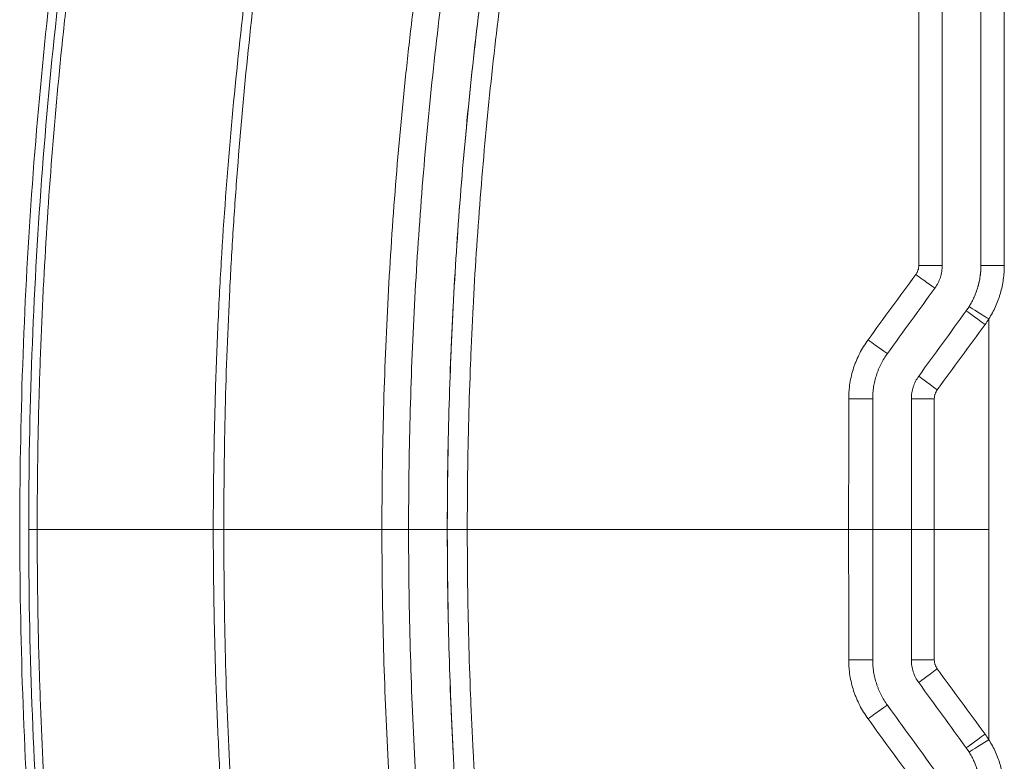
# Model space of a CAD drawing. Header units: millimetres. Extents: x 0 to 594, y 0 to 420.
# Tile 604 of 915: x 233.15 to 239.52, y 309.11 to 313.91. Entities that reach past the tile are written whole.
import ezdxf

# ---------------------------------------------------------------- set-up
doc = ezdxf.new("R2010")
doc.units = ezdxf.units.MM
doc.layers.add('1', color=7, linetype='Continuous', true_color=0xffffff)

msp = doc.modelspace()

# ---------------------------------------------------------------- linework, layer by layer
at = {"layer": '1', "color": 155, "linetype": 'Continuous', "lineweight": 13}
for p, q in [((239.3679, 312.3211), (239.3679, 314.0062)), ((239.5193, 314.0062), (239.5193, 312.3211)), ((239.3679, 312.3211), (239.3679, 312.3211)), ((239.3679, 312.3211), (239.5193, 312.3211)), ((239.2725, 312.0273), (239.2725, 312.0273)), ((238.9657, 311.605), (238.9657, 311.605)), ((238.9179, 311.4581), (238.9179, 311.4581)), ((238.9179, 309.7705), (238.9179, 309.7705)), ((238.9657, 309.6236), (238.9657, 309.6236)), ((239.2725, 309.2014), (239.2725, 309.2014))]:
    msp.add_line(p, q, dxfattribs=at)
for centre, major_axis, ratio, start_param, end_param in [((238.9679, 312.3211), (0.15, 0), 0.000318, 4.698721, 6.274252), ((238.9488, 312.2624), (0.1214, -0.0882), 0.008879, 4.700765, 6.273745), ((239.4179, 311.9747), (-0.1269, 0.0799), 0.004248, 4.705644, 6.276441), ((239.3938, 311.9391), (-0.1214, 0.0882), 0.003939, 4.706965, 6.276737), ((238.6421, 311.8402), (0.1213, -0.0882), 0.017869, 4.689417, 6.262272), ((239.087, 311.5169), (-0.1213, 0.0882), 0.005574, 0.006449, 1.563573), ((238.5179, 311.4581), (0.15, 0), 0.00139, 4.677067, 6.251157), ((239.0679, 311.4581), (-0.15, 0), 0.000298, 0.007971, 1.560659), ((238.5179, 309.7705), (-0.15, 0), 0.00139, 3.17362, 4.747711), ((239.0679, 309.7705), (0.15, 0), 0.000298, 1.580933, 3.133622), ((239.087, 309.7118), (0.1213, 0.0882), 0.005574, 1.57802, 3.135144), ((238.6421, 309.3885), (-0.1213, -0.0882), 0.017869, 3.162506, 4.735361), ((239.3938, 309.2895), (0.1214, 0.0882), 0.003939, 3.148041, 4.717813), ((239.4179, 309.2539), (-0.1269, -0.0799), 0.004248, 0.006745, 1.577541)]:
    msp.add_ellipse(centre, major_axis=major_axis, ratio=ratio, start_param=start_param, end_param=end_param, dxfattribs=at)
at = {"layer": '1', "color": 155, "linetype": 'Continuous', "lineweight": 18}
for points, knots in [([(233.8304, 317.0228), (233.6841, 316.3475), (233.4299, 314.9415), (233.2009, 312.7854), (233.1496, 311.312), (233.1504, 310.5752)], [0, 0, 0, 0, 0.318604, 0.660316, 1, 1, 1, 1]), ([(236.2686, 316.3661), (236.2184, 316.1291), (236.1242, 315.6544), (236.0427, 315.1784), (235.9674, 314.7017), (235.8984, 314.2244), (235.8419, 313.7457), (235.7916, 313.2664), (235.7696, 313.0264), (235.7319, 312.5458), (235.7161, 312.3051), (235.6909, 311.8232), (235.6814, 311.5819), (235.6687, 311.0986), (235.6655, 310.8566), (235.6655, 310.6143)], [0, 0, 0, 0, 0.125, 0.25, 0.25, 0.375, 0.5, 0.5, 0.625, 0.625, 0.75, 0.75, 0.875, 0.875, 1, 1, 1, 1]), ([(235.9158, 310.6143), (235.9158, 310.8544), (235.9221, 311.334), (235.9409, 311.8123), (235.966, 312.2899), (235.9972, 312.7668), (236.0408, 313.2425), (236.0906, 313.7175), (236.1186, 313.9547), (236.1808, 314.4284), (236.215, 314.6649), (236.2896, 315.1373), (236.33, 315.3732), (236.4171, 315.8442), (236.4637, 316.0794), (236.5135, 316.3143)], [0, 0, 0, 0, 0.125, 0.25, 0.25, 0.375, 0.5, 0.5, 0.625, 0.625, 0.75, 0.75, 0.875, 0.875, 1, 1, 1, 1]), ([(239.0702, 312.1742), (239.0779, 312.1849), (239.0848, 312.196), (239.0966, 312.2192), (239.1016, 312.2313), (239.1067, 312.2469), (239.1076, 312.2501), (239.1094, 312.2564), (239.1103, 312.2596), (239.1126, 312.2691), (239.1138, 312.2755), (239.1169, 312.2949), (239.1179, 312.3079), (239.1179, 312.3211)], [0, 0, 0, 0, 0.25, 0.25, 0.5, 0.5, 0.5625, 0.5625, 0.625, 0.625, 0.75, 0.75, 1, 1, 1, 1]), ([(239.3679, 312.3211), (239.3679, 312.3079), (239.3674, 312.2948), (239.3654, 312.2688), (239.3623, 312.2429), (239.3572, 312.2174), (239.3512, 312.192), (239.3476, 312.1794), (239.3425, 312.1638), (239.3415, 312.1606), (239.3393, 312.1544), (239.3382, 312.1513), (239.3348, 312.142), (239.3324, 312.1359), (239.3249, 312.1177), (239.3139, 312.094), (239.3012, 312.0712), (239.2875, 312.0489), (239.2802, 312.0379), (239.2725, 312.0273)], [0, 0, 0, 0, 0.125, 0.125, 0.25, 0.375, 0.375, 0.5, 0.5, 0.53125, 0.53125, 0.5625, 0.5625, 0.625, 0.625, 0.75, 0.875, 0.875, 1, 1, 1, 1]), ([(238.6679, 311.4581), (238.6679, 311.4713), (238.6684, 311.4844), (238.6704, 311.5105), (238.6735, 311.5363), (238.6786, 311.5619), (238.6847, 311.5872), (238.6882, 311.5998), (238.6933, 311.6155), (238.6943, 311.6186), (238.6965, 311.6248), (238.6976, 311.6279), (238.701, 311.6372), (238.7034, 311.6433), (238.7109, 311.6615), (238.7219, 311.6853), (238.7346, 311.7081), (238.7483, 311.7304), (238.7556, 311.7413), (238.7634, 311.752)], [0, 0, 0, 0, 0.125, 0.125, 0.25, 0.375, 0.375, 0.5, 0.5, 0.53125, 0.53125, 0.5625, 0.5625, 0.625, 0.625, 0.75, 0.875, 0.875, 1, 1, 1, 1]), ([(238.9657, 311.605), (238.9579, 311.5944), (238.9511, 311.5832), (238.9393, 311.56), (238.9343, 311.548), (238.9292, 311.5323), (238.9282, 311.5292), (238.9264, 311.5228), (238.9256, 311.5197), (238.9233, 311.5101), (238.922, 311.5037), (238.9189, 311.4843), (238.9179, 311.4713), (238.9179, 311.4581)], [0, 0, 0, 0, 0.25, 0.25, 0.5, 0.5, 0.5625, 0.5625, 0.625, 0.625, 0.75, 0.75, 1, 1, 1, 1]), ([(233.1504, 310.6534), (233.1496, 309.9167), (233.2009, 308.4433), (233.4299, 306.2871), (233.6841, 304.8812), (233.8304, 304.2058)], [0, 0, 0, 0, 0.339684, 0.681396, 1, 1, 1, 1]), ([(233.2629, 310.6143), (233.2556, 310.6143), (233.249, 310.6143), (233.24, 310.6143), (233.2371, 310.6143), (233.2318, 310.6143), (233.2293, 310.6143), (233.2258, 310.6143), (233.2247, 310.6143), (233.2226, 310.6143), (233.2195, 310.6143), (233.2168, 310.6143), (233.212, 310.6143), (233.2096, 310.6143), (233.2079, 310.6143)], [0, 0, 0, 0, 0.25, 0.25, 0.375, 0.375, 0.5, 0.5, 0.5625, 0.5625, 0.625, 0.75, 0.75, 1, 1, 1, 1]), ([(234.4019, 310.6143), (234.3476, 310.6143), (234.2406, 310.6143), (234.1366, 310.6143), (234.0725, 310.6143), (234.0597, 310.6143), (234.0343, 310.6143), (233.9964, 310.6143), (233.9589, 310.6143), (233.8846, 310.6143), (233.8359, 310.6143), (233.7762, 310.6143), (233.7643, 310.6143), (233.7407, 310.6143), (233.7289, 310.6143), (233.6938, 310.6143), (233.6706, 310.6143), (233.6019, 310.6143), (233.5123, 310.6143), (233.384, 310.6143), (233.3026, 310.6143), (233.2629, 310.6143)], [0, 0, 0, 0, 0.125, 0.25, 0.25, 0.28125, 0.28125, 0.3125, 0.375, 0.375, 0.5, 0.5, 0.53125, 0.53125, 0.5625, 0.5625, 0.625, 0.625, 0.75, 0.875, 1, 1, 1, 1]), ([(234.4703, 310.6143), (234.6398, 310.6143), (234.8098, 310.6143), (235.1508, 310.6143), (235.3217, 310.6143), (235.493, 310.6143)], [0, 0, 0, 0, 0.5, 0.5, 1, 1, 1, 1]), ([(235.6655, 310.6143), (235.6647, 310.6143), (235.6637, 310.6143), (235.6612, 310.6143), (235.6582, 310.6143), (235.6544, 310.6143), (235.6516, 310.6143), (235.6511, 310.6143), (235.6499, 310.6143), (235.6494, 310.6143), (235.6476, 310.6143), (235.6463, 310.6143), (235.6424, 310.6143), (235.6369, 310.6143), (235.6306, 310.6143), (235.6256, 310.6143), (235.623, 310.6143), (235.6203, 310.6143), (235.6185, 310.6143), (235.6176, 310.6143), (235.6129, 310.6143), (235.6052, 310.6143), (235.5929, 310.6143), (235.5842, 310.6143), (235.5774, 310.6143), (235.5751, 310.6143), (235.5706, 310.6143), (235.5682, 310.6143), (235.5613, 310.6143), (235.5518, 310.6143), (235.5422, 310.6143), (235.5349, 310.6143), (235.5325, 310.6143), (235.5275, 310.6143), (235.525, 310.6143), (235.5176, 310.6143), (235.5078, 310.6143), (235.4979, 310.6143), (235.493, 310.6143)], [0, 0, 0, 0, 0.0625, 0.0625, 0.125, 0.1875, 0.1875, 0.203125, 0.203125, 0.21875, 0.21875, 0.25, 0.25, 0.3125, 0.375, 0.375, 0.40625, 0.421875, 0.421875, 0.4375, 0.4375, 0.5, 0.5625, 0.625, 0.625, 0.65625, 0.65625, 0.6875, 0.6875, 0.75, 0.8125, 0.8125, 0.84375, 0.84375, 0.875, 0.875, 0.9375, 1, 1, 1, 1]), ([(235.6655, 310.6143), (235.6655, 310.372), (235.6687, 310.13), (235.6814, 309.6468), (235.6909, 309.4055), (235.7161, 308.9235), (235.7319, 308.6829), (235.7696, 308.2022), (235.7916, 307.9622), (235.8419, 307.4829), (235.8984, 307.0043), (235.9674, 306.5269), (236.0427, 306.0502), (236.1242, 305.5742), (236.2184, 305.0995), (236.2686, 304.8625)], [0, 0, 0, 0, 0.125, 0.125, 0.25, 0.25, 0.375, 0.375, 0.5, 0.5, 0.625, 0.75, 0.75, 0.875, 1, 1, 1, 1]), ([(236.5135, 304.9143), (236.4637, 305.1492), (236.4171, 305.3844), (236.33, 305.8555), (236.2896, 306.0913), (236.215, 306.5637), (236.1808, 306.8003), (236.1186, 307.274), (236.0906, 307.5111), (236.0408, 307.9861), (235.9972, 308.4618), (235.966, 308.9387), (235.9409, 309.4164), (235.9221, 309.8946), (235.9158, 310.3742), (235.9158, 310.6143)], [0, 0, 0, 0, 0.125, 0.125, 0.25, 0.25, 0.375, 0.375, 0.5, 0.5, 0.625, 0.75, 0.75, 0.875, 1, 1, 1, 1]), ([(236.0452, 310.6143), (236.0363, 310.6143), (236.0277, 310.6143), (236.015, 310.6143), (236.0109, 310.6143), (236.0048, 310.6143), (236.0027, 310.6143), (235.9987, 310.6143), (235.9967, 310.6143), (235.9869, 310.6143), (235.9795, 310.6143), (235.9691, 310.6143), (235.9657, 310.6143), (235.9609, 310.6143), (235.9593, 310.6143), (235.957, 310.6143), (235.9562, 310.6143), (235.9547, 310.6143), (235.954, 310.6143), (235.9473, 310.6143), (235.9421, 310.6143), (235.9352, 310.6143), (235.9331, 310.6143), (235.9307, 310.6143), (235.9302, 310.6143), (235.9293, 310.6143), (235.9288, 310.6143), (235.9275, 310.6143), (235.9266, 310.6143), (235.9227, 310.6143), (235.9202, 310.6143), (235.9178, 310.6143), (235.9171, 310.6143), (235.9165, 310.6143), (235.9163, 310.6143), (235.9161, 310.6143), (235.916, 310.6143), (235.916, 310.6143)], [0, 0, 0, 0, 0.125, 0.125, 0.1875, 0.1875, 0.21875, 0.21875, 0.25, 0.25, 0.375, 0.375, 0.4375, 0.4375, 0.46875, 0.46875, 0.484375, 0.484375, 0.5, 0.5, 0.625, 0.625, 0.6875, 0.6875, 0.703125, 0.703125, 0.71875, 0.71875, 0.75, 0.75, 0.875, 0.875, 0.9375, 0.9375, 0.96875, 0.96875, 1, 1, 1, 1]), ([(236.0452, 310.6143), (236.2499, 310.6143), (236.4548, 310.6143), (236.8651, 310.6143), (237.0705, 310.6143), (237.3788, 310.6143), (237.4817, 310.6143), (237.6875, 310.6143), (237.7905, 310.6143), (237.9965, 310.6143), (238.0996, 310.6143), (238.3059, 310.6143), (238.409, 310.6143), (238.5123, 310.6143)], [0, 0, 0, 0, 0.25, 0.25, 0.5, 0.5, 0.625, 0.625, 0.75, 0.75, 0.875, 0.875, 1, 1, 1, 1]), ([(238.6678, 310.6143), (238.6677, 310.6143), (238.6673, 310.6143), (238.666, 310.6143), (238.6642, 310.6143), (238.6615, 310.6143), (238.6595, 310.6143), (238.6591, 310.6143), (238.6582, 310.6143), (238.6578, 310.6143), (238.6564, 310.6143), (238.6554, 310.6143), (238.6524, 310.6143), (238.6479, 310.6143), (238.6426, 310.6143), (238.6383, 310.6143), (238.636, 310.6143), (238.6337, 310.6143), (238.6321, 310.6143), (238.6313, 310.6143), (238.6272, 310.6143), (238.6203, 310.6143), (238.6091, 310.6143), (238.601, 310.6143), (238.5947, 310.6143), (238.5926, 310.6143), (238.5882, 310.6143), (238.586, 310.6143), (238.5794, 310.6143), (238.5704, 310.6143), (238.5611, 310.6143), (238.554, 310.6143), (238.5516, 310.6143), (238.5467, 310.6143), (238.5443, 310.6143), (238.537, 310.6143), (238.5271, 310.6143), (238.5173, 310.6143), (238.5123, 310.6143)], [0, 0, 0, 0, 0.0625, 0.0625, 0.125, 0.1875, 0.1875, 0.203125, 0.203125, 0.21875, 0.21875, 0.25, 0.25, 0.3125, 0.375, 0.375, 0.40625, 0.421875, 0.421875, 0.4375, 0.4375, 0.5, 0.5625, 0.625, 0.625, 0.65625, 0.65625, 0.6875, 0.6875, 0.75, 0.8125, 0.8125, 0.84375, 0.84375, 0.875, 0.875, 0.9375, 1, 1, 1, 1]), ([(239.0662, 310.6143), (239.0613, 310.6143), (239.0564, 310.6143), (239.0468, 310.6143), (239.0373, 310.6143), (239.028, 310.6143), (239.021, 310.6143), (239.0187, 310.6143), (239.0141, 310.6143), (239.0118, 310.6143), (239.0051, 310.6143), (238.9964, 310.6143), (238.9882, 310.6143), (238.9821, 310.6143), (238.9802, 310.6143), (238.9763, 310.6143), (238.9744, 310.6143), (238.9687, 310.6143), (238.9615, 310.6143), (238.9518, 310.6143), (238.9461, 310.6143), (238.9427, 310.6143), (238.942, 310.6143), (238.9407, 310.6143), (238.9401, 310.6143), (238.9382, 310.6143), (238.937, 310.6143), (238.9335, 310.6143), (238.9294, 310.6143), (238.9261, 310.6143), (238.9239, 310.6143), (238.9229, 310.6143), (238.9221, 310.6143), (238.9215, 310.6143), (238.9213, 310.6143), (238.92, 310.6143), (238.9185, 310.6143), (238.918, 310.6143), (238.9179, 310.6143)], [0, 0, 0, 0, 0.0625, 0.0625, 0.125, 0.1875, 0.1875, 0.21875, 0.21875, 0.25, 0.25, 0.3125, 0.375, 0.375, 0.40625, 0.40625, 0.4375, 0.4375, 0.5, 0.5625, 0.625, 0.625, 0.640625, 0.640625, 0.65625, 0.65625, 0.6875, 0.6875, 0.75, 0.8125, 0.8125, 0.84375, 0.859375, 0.859375, 0.875, 0.875, 0.9375, 1, 1, 1, 1]), ([(239.0662, 310.6143), (239.125, 310.6143), (239.1838, 310.6143), (239.3015, 310.6143), (239.3603, 310.6143), (239.4191, 310.6143)], [0, 0, 0, 0, 0.5, 0.5, 1, 1, 1, 1]), ([(238.7634, 309.4767), (238.7556, 309.4873), (238.7483, 309.4983), (238.7346, 309.5206), (238.7219, 309.5434), (238.7109, 309.5671), (238.7034, 309.5853), (238.701, 309.5914), (238.6976, 309.6007), (238.6965, 309.6038), (238.6943, 309.61), (238.6933, 309.6132), (238.6882, 309.6288), (238.6847, 309.6414), (238.6786, 309.6668), (238.6735, 309.6923), (238.6704, 309.7182), (238.6684, 309.7442), (238.6679, 309.7573), (238.6679, 309.7705)], [0, 0, 0, 0, 0.125, 0.125, 0.25, 0.375, 0.375, 0.4375, 0.4375, 0.46875, 0.46875, 0.5, 0.5, 0.625, 0.625, 0.75, 0.875, 0.875, 1, 1, 1, 1]), ([(238.9179, 309.7705), (238.9179, 309.7573), (238.9189, 309.7443), (238.922, 309.7249), (238.9233, 309.7185), (238.9256, 309.709), (238.9264, 309.7058), (238.9282, 309.6994), (238.9292, 309.6963), (238.9343, 309.6807), (238.9393, 309.6686), (238.9511, 309.6454), (238.9579, 309.6343), (238.9657, 309.6236)], [0, 0, 0, 0, 0.25, 0.25, 0.375, 0.375, 0.4375, 0.4375, 0.5, 0.5, 0.75, 0.75, 1, 1, 1, 1]), ([(239.2725, 309.2014), (239.2802, 309.1907), (239.2875, 309.1798), (239.3012, 309.1574), (239.3139, 309.1346), (239.3249, 309.1109), (239.3324, 309.0927), (239.3348, 309.0866), (239.3382, 309.0773), (239.3393, 309.0742), (239.3415, 309.068), (239.3425, 309.0649), (239.3476, 309.0492), (239.3512, 309.0366), (239.3572, 309.0113), (239.3623, 308.9857), (239.3654, 308.9598), (239.3674, 308.9338), (239.3679, 308.9207), (239.3679, 308.9075)], [0, 0, 0, 0, 0.125, 0.125, 0.25, 0.375, 0.375, 0.4375, 0.4375, 0.46875, 0.46875, 0.5, 0.5, 0.625, 0.625, 0.75, 0.875, 0.875, 1, 1, 1, 1])]:
    msp.add_open_spline(points, degree=3, knots=knots, dxfattribs=at)
at = {"layer": '1', "color": 155, "linetype": 'Continuous', "lineweight": 13}
for points, knots in [([(233.2079, 310.6143), (233.2079, 310.6144), (233.2079, 310.9916), (233.2285, 312.1172), (233.3873, 314.2754), (233.6725, 316.0311), (233.8844, 317.0235)], [0, 0, 0, 0, 0.000025, 0.176238, 0.526285, 1, 1, 1, 1]), ([(233.9387, 317.0144), (233.8269, 316.4913), (233.6794, 315.6996), (233.5434, 314.7673), (233.493, 314.3664), (233.4612, 314.0987), (233.4462, 313.9648), (233.3755, 313.2945), (233.3226, 312.6221), (233.2918, 311.9517), (233.2812, 311.6837), (233.2769, 311.5499), (233.2664, 311.1487), (233.2629, 310.8816), (233.2629, 310.6143)], [0, 0, 0, 0, 0.25, 0.375, 0.4375, 0.4375, 0.5, 0.5, 0.75, 0.8125, 0.8125, 0.875, 0.875, 1, 1, 1, 1]), ([(234.4019, 310.6143), (234.402, 310.7693), (234.4046, 311.076), (234.4118, 311.3764), (234.4211, 311.6734), (234.4269, 311.8202), (234.4403, 312.1106), (234.4481, 312.2541), (234.4741, 312.6795), (234.4952, 312.9565), (234.5439, 313.497), (234.5714, 313.7606), (234.6319, 314.2744), (234.6978, 314.775), (234.8099, 315.4863), (234.9325, 316.1582), (235.0195, 316.5802), (235.0639, 316.7848)], [0, 0, 0, 0, 0.0625, 0.125, 0.125, 0.1875, 0.1875, 0.25, 0.25, 0.375, 0.375, 0.5, 0.5, 0.625, 0.75, 0.875, 1, 1, 1, 1]), ([(235.1109, 316.7746), (235.0034, 316.2674), (234.9094, 315.7586), (234.7484, 314.7377), (234.6814, 314.2258), (234.6013, 313.4555), (234.5664, 313.0697), (234.5391, 312.6831), (234.5225, 312.4252), (234.5151, 312.2961), (234.4823, 311.6503), (234.4697, 311.1323), (234.4703, 310.6143)], [0, 0, 0, 0, 0.25, 0.25, 0.5, 0.5, 0.625, 0.6875, 0.6875, 0.75, 0.75, 1, 1, 1, 1]), ([(235.493, 310.6143), (235.493, 310.8573), (235.4961, 311.1001), (235.5086, 311.5855), (235.518, 311.828), (235.5431, 312.3126), (235.5589, 312.5548), (235.5966, 313.0388), (235.6187, 313.2806), (235.6502, 313.5827), (235.6567, 313.6431), (235.67, 313.7639), (235.6907, 313.945), (235.7131, 314.1258), (235.7604, 314.4871), (235.795, 314.7276), (235.8422, 315.0276), (235.8518, 315.0876), (235.8715, 315.2074), (235.9015, 315.3871), (235.9334, 315.5665), (235.9994, 315.9248), (236.0465, 316.1631), (236.0967, 316.4009)], [0, 0, 0, 0, 0.125, 0.125, 0.25, 0.25, 0.375, 0.375, 0.5, 0.5, 0.53125, 0.53125, 0.5625, 0.625, 0.625, 0.75, 0.75, 0.78125, 0.78125, 0.8125, 0.875, 0.875, 1, 1, 1, 1]), ([(235.916, 310.6143), (235.916, 310.854), (235.9192, 311.0936), (235.9286, 311.453), (235.9325, 311.5727), (235.9396, 311.7523), (235.9421, 311.8122), (235.9476, 311.9319), (235.9623, 312.231), (235.9818, 312.5295), (236.0193, 313.0063), (236.0412, 313.2443), (236.091, 313.7195), (236.1191, 313.9567), (236.1813, 314.4304), (236.2497, 314.9032), (236.3304, 315.3745), (236.4174, 315.845), (236.464, 316.0799), (236.5137, 316.3143)], [0, 0, 0, 0, 0.125, 0.125, 0.1875, 0.1875, 0.21875, 0.21875, 0.25, 0.375, 0.375, 0.5, 0.5, 0.625, 0.625, 0.75, 0.875, 0.875, 1, 1, 1, 1]), ([(236.639, 316.2854), (236.5895, 316.0521), (236.5432, 315.8185), (236.4568, 315.3503), (236.4166, 315.1159), (236.3425, 314.6462), (236.3085, 314.411), (236.2467, 313.9397), (236.2189, 313.7037), (236.1693, 313.2309), (236.1477, 312.9941), (236.1104, 312.5198), (236.0949, 312.2822), (236.0794, 311.9847), (236.0765, 311.9252), (236.071, 311.8061), (236.0685, 311.7466), (236.0615, 311.5679), (236.0576, 311.4487), (236.0483, 311.0912), (236.0452, 310.8528), (236.0452, 310.6143)], [0, 0, 0, 0, 0.125, 0.125, 0.25, 0.25, 0.375, 0.375, 0.5, 0.5, 0.625, 0.625, 0.75, 0.75, 0.78125, 0.78125, 0.8125, 0.8125, 0.875, 0.875, 1, 1, 1, 1]), ([(238.9467, 312.2623), (238.9482, 312.2645), (238.9497, 312.2666), (238.9524, 312.2711), (238.9537, 312.2734), (238.9573, 312.2803), (238.9593, 312.2851), (238.9613, 312.2914), (238.9617, 312.2926), (238.9625, 312.2952), (238.9635, 312.299), (238.9642, 312.3028), (238.9655, 312.3106), (238.9659, 312.3158), (238.9659, 312.3211)], [0, 0, 0, 0, 0.125, 0.125, 0.25, 0.25, 0.5, 0.5, 0.5625, 0.5625, 0.625, 0.75, 0.75, 1, 1, 1, 1]), ([(239.291, 312.0547), (239.2973, 312.0647), (239.3091, 312.085), (239.3246, 312.1166), (239.3335, 312.1383), (239.3385, 312.1522), (239.3395, 312.1549), (239.3414, 312.1605), (239.3443, 312.1689), (239.3468, 312.1773), (239.3517, 312.1941), (239.3573, 312.2168), (239.3634, 312.2511), (239.3659, 312.2743), (239.3675, 312.2976), (239.3679, 312.3094), (239.3679, 312.3211)], [0, 0, 0, 0, 0.125, 0.25, 0.375, 0.375, 0.40625, 0.40625, 0.4375, 0.5, 0.5, 0.625, 0.75, 0.875, 0.875, 1, 1, 1, 1]), ([(239.5193, 312.3211), (239.5193, 312.3058), (239.5187, 312.2906), (239.5166, 312.2603), (239.5134, 312.2301), (239.5055, 312.1855), (239.4981, 312.156), (239.4918, 312.1341), (239.4884, 312.1232), (239.4848, 312.1123), (239.4823, 312.1051), (239.481, 312.1014), (239.4744, 312.0835), (239.4629, 312.0552), (239.4427, 312.0141), (239.4273, 311.9877), (239.4191, 311.9747)], [0, 0, 0, 0, 0.125, 0.125, 0.25, 0.375, 0.5, 0.5, 0.5625, 0.59375, 0.59375, 0.625, 0.625, 0.75, 0.875, 1, 1, 1, 1]), ([(239.4191, 311.9747), (239.4191, 311.9171), (239.4191, 311.4636), (239.4191, 311.0101), (239.4191, 310.6143)], [0, 0, 0, 0, 0.127109, 1, 1, 1, 1]), ([(238.5126, 311.4579), (238.5126, 311.4622), (238.5127, 311.4665), (238.5129, 311.475), (238.5132, 311.4879), (238.514, 311.5006), (238.516, 311.5261), (238.5201, 311.5597), (238.5267, 311.5929), (238.5347, 311.6259), (238.5393, 311.6423), (238.546, 311.6626), (238.5474, 311.6667), (238.5502, 311.6748), (238.5516, 311.6788), (238.5561, 311.6909), (238.5593, 311.6989), (238.5691, 311.7225), (238.5835, 311.7534), (238.6002, 311.783), (238.618, 311.812), (238.6276, 311.8262), (238.6377, 311.84)], [0, 0, 0, 0, 0.03125, 0.03125, 0.0625, 0.125, 0.125, 0.25, 0.375, 0.375, 0.5, 0.5, 0.53125, 0.53125, 0.5625, 0.5625, 0.625, 0.625, 0.75, 0.875, 0.875, 1, 1, 1, 1]), ([(238.9179, 311.4581), (238.9179, 311.4713), (238.919, 311.4843), (238.922, 311.5037), (238.9233, 311.5101), (238.9256, 311.5197), (238.9264, 311.5228), (238.9282, 311.5292), (238.9292, 311.5323), (238.9343, 311.548), (238.9393, 311.56), (238.9511, 311.5832), (238.9579, 311.5944), (238.9657, 311.605)], [0, 0, 0, 0, 0.25, 0.25, 0.375, 0.375, 0.4375, 0.4375, 0.5, 0.5, 0.75, 0.75, 1, 1, 1, 1]), ([(239.0857, 311.5168), (239.0825, 311.5126), (239.0771, 311.5037), (239.073, 311.494), (239.071, 311.4878), (239.0706, 311.4865), (239.0699, 311.484), (239.0688, 311.4801), (239.0681, 311.4763), (239.0668, 311.4686), (239.0664, 311.4633), (239.0664, 311.458)], [0, 0, 0, 0, 0.25, 0.5, 0.5, 0.5625, 0.5625, 0.625, 0.75, 0.75, 1, 1, 1, 1]), ([(233.8844, 304.2052), (233.6725, 305.1975), (233.3873, 306.9532), (233.2285, 309.1114), (233.2079, 310.237), (233.2079, 310.6143), (233.2079, 310.6143)], [0, 0, 0, 0, 0.473715, 0.823762, 0.999975, 1, 1, 1, 1]), ([(233.2629, 310.6143), (233.2629, 310.3471), (233.2664, 310.0799), (233.2769, 309.6787), (233.2812, 309.5449), (233.2918, 309.277), (233.3226, 308.6065), (233.3755, 307.9341), (233.4462, 307.2638), (233.4612, 307.1299), (233.493, 306.8623), (233.5434, 306.4613), (233.6794, 305.529), (233.8269, 304.7373), (233.9387, 304.2142)], [0, 0, 0, 0, 0.125, 0.125, 0.1875, 0.1875, 0.25, 0.5, 0.5, 0.5625, 0.5625, 0.625, 0.75, 1, 1, 1, 1]), ([(235.0639, 304.4438), (235.0195, 304.6484), (234.9325, 305.0704), (234.8099, 305.7424), (234.6978, 306.4536), (234.6319, 306.9542), (234.5714, 307.468), (234.5439, 307.7316), (234.4952, 308.2722), (234.4741, 308.5491), (234.4481, 308.9746), (234.4403, 309.1181), (234.4269, 309.4084), (234.4211, 309.5552), (234.4118, 309.8523), (234.4046, 310.1526), (234.402, 310.4594), (234.4019, 310.6143)], [0, 0, 0, 0, 0.125, 0.25, 0.375, 0.5, 0.5, 0.625, 0.625, 0.75, 0.75, 0.8125, 0.8125, 0.875, 0.875, 0.9375, 1, 1, 1, 1]), ([(234.4703, 310.6143), (234.4697, 310.0964), (234.4823, 309.5783), (234.5151, 308.9325), (234.5225, 308.8034), (234.5391, 308.5455), (234.5664, 308.1589), (234.6013, 307.7732), (234.6814, 307.0029), (234.7484, 306.4909), (234.9094, 305.4701), (235.0034, 304.9613), (235.1109, 304.454)], [0, 0, 0, 0, 0.25, 0.25, 0.3125, 0.3125, 0.375, 0.5, 0.5, 0.75, 0.75, 1, 1, 1, 1]), ([(236.0967, 304.8278), (236.0465, 305.0655), (235.9994, 305.3038), (235.9334, 305.6621), (235.9015, 305.8415), (235.8715, 306.0212), (235.8518, 306.1411), (235.8422, 306.2011), (235.795, 306.5011), (235.7604, 306.7415), (235.7131, 307.1029), (235.6907, 307.2837), (235.67, 307.4647), (235.6567, 307.5855), (235.6502, 307.6459), (235.6187, 307.948), (235.5966, 308.1898), (235.5589, 308.6738), (235.5431, 308.916), (235.518, 309.4007), (235.5086, 309.6432), (235.4961, 310.1285), (235.493, 310.3713), (235.493, 310.6143)], [0, 0, 0, 0, 0.125, 0.125, 0.1875, 0.21875, 0.21875, 0.25, 0.25, 0.375, 0.375, 0.4375, 0.46875, 0.46875, 0.5, 0.5, 0.625, 0.625, 0.75, 0.75, 0.875, 0.875, 1, 1, 1, 1]), ([(236.5137, 304.9143), (236.464, 305.1488), (236.4174, 305.3836), (236.3304, 305.8541), (236.2497, 306.3254), (236.1813, 306.7983), (236.1191, 307.2719), (236.091, 307.5091), (236.0412, 307.9843), (236.0193, 308.2223), (235.9818, 308.6991), (235.9623, 308.9976), (235.9476, 309.2967), (235.9421, 309.4164), (235.9396, 309.4763), (235.9325, 309.6559), (235.9286, 309.7757), (235.9192, 310.135), (235.916, 310.3746), (235.916, 310.6143)], [0, 0, 0, 0, 0.125, 0.125, 0.25, 0.375, 0.375, 0.5, 0.5, 0.625, 0.625, 0.75, 0.78125, 0.78125, 0.8125, 0.8125, 0.875, 0.875, 1, 1, 1, 1]), ([(236.0452, 310.6143), (236.0452, 310.3758), (236.0483, 310.1374), (236.0576, 309.7799), (236.0615, 309.6608), (236.0685, 309.4821), (236.071, 309.4225), (236.0765, 309.3034), (236.0794, 309.2439), (236.0949, 308.9465), (236.1104, 308.7089), (236.1477, 308.2345), (236.1693, 307.9977), (236.2189, 307.5249), (236.2467, 307.2889), (236.3085, 306.8177), (236.3425, 306.5824), (236.4166, 306.1127), (236.4568, 305.8783), (236.5432, 305.4102), (236.5895, 305.1765), (236.639, 304.9432)], [0, 0, 0, 0, 0.125, 0.125, 0.1875, 0.1875, 0.21875, 0.21875, 0.25, 0.25, 0.375, 0.375, 0.5, 0.5, 0.625, 0.625, 0.75, 0.75, 0.875, 0.875, 1, 1, 1, 1]), ([(239.4191, 310.6143), (239.4191, 310.2185), (239.4191, 309.765), (239.4191, 309.3115), (239.4191, 309.2539)], [0, 0, 0, 0, 0.872891, 1, 1, 1, 1]), ([(238.6377, 309.3886), (238.6276, 309.4025), (238.618, 309.4166), (238.6002, 309.4456), (238.5835, 309.4753), (238.5691, 309.5061), (238.5593, 309.5298), (238.5561, 309.5377), (238.5516, 309.5498), (238.5502, 309.5538), (238.5474, 309.5619), (238.546, 309.566), (238.5393, 309.5863), (238.5347, 309.6027), (238.5267, 309.6357), (238.5201, 309.6689), (238.516, 309.7026), (238.514, 309.728), (238.5132, 309.7408), (238.5129, 309.7536), (238.5127, 309.7622), (238.5126, 309.7665), (238.5126, 309.7707)], [0, 0, 0, 0, 0.125, 0.125, 0.25, 0.375, 0.375, 0.4375, 0.4375, 0.46875, 0.46875, 0.5, 0.5, 0.625, 0.625, 0.75, 0.875, 0.875, 0.9375, 0.96875, 0.96875, 1, 1, 1, 1]), ([(238.9657, 309.6236), (238.9579, 309.6343), (238.9511, 309.6454), (238.9393, 309.6686), (238.9343, 309.6807), (238.9292, 309.6963), (238.9282, 309.6995), (238.9264, 309.7058), (238.9256, 309.709), (238.9233, 309.7185), (238.922, 309.7249), (238.919, 309.7443), (238.9179, 309.7573), (238.9179, 309.7705)], [0, 0, 0, 0, 0.25, 0.25, 0.5, 0.5, 0.5625, 0.5625, 0.625, 0.625, 0.75, 0.75, 1, 1, 1, 1]), ([(239.0664, 309.7706), (239.0664, 309.7653), (239.0668, 309.7601), (239.0681, 309.7523), (239.0688, 309.7485), (239.0699, 309.7447), (239.0706, 309.7421), (239.071, 309.7409), (239.073, 309.7346), (239.0771, 309.725), (239.0825, 309.7161), (239.0857, 309.7118)], [0, 0, 0, 0, 0.25, 0.25, 0.375, 0.4375, 0.4375, 0.5, 0.5, 0.75, 1, 1, 1, 1]), ([(239.4191, 309.2539), (239.4273, 309.2409), (239.4427, 309.2145), (239.4629, 309.1735), (239.4744, 309.1452), (239.481, 309.1272), (239.4823, 309.1236), (239.4848, 309.1163), (239.4884, 309.1055), (239.4918, 309.0945), (239.4981, 309.0726), (239.5055, 309.0432), (239.5134, 308.9985), (239.5166, 308.9684), (239.5187, 308.9381), (239.5193, 308.9228), (239.5193, 308.9075)], [0, 0, 0, 0, 0.125, 0.25, 0.375, 0.375, 0.40625, 0.40625, 0.4375, 0.5, 0.5, 0.625, 0.75, 0.875, 0.875, 1, 1, 1, 1]), ([(239.3679, 308.9075), (239.3679, 308.9193), (239.3675, 308.931), (239.3659, 308.9543), (239.3634, 308.9775), (239.3573, 309.0119), (239.3517, 309.0345), (239.3468, 309.0514), (239.3443, 309.0598), (239.3414, 309.0681), (239.3395, 309.0737), (239.3385, 309.0765), (239.3335, 309.0903), (239.3246, 309.1121), (239.3091, 309.1436), (239.2973, 309.164), (239.291, 309.174)], [0, 0, 0, 0, 0.125, 0.125, 0.25, 0.375, 0.5, 0.5, 0.5625, 0.59375, 0.59375, 0.625, 0.625, 0.75, 0.875, 1, 1, 1, 1])]:
    msp.add_open_spline(points, degree=3, knots=knots, dxfattribs=at)
for points in [[(238.9659, 312.3211), (238.966, 312.8828), (238.9661, 313.4445), (238.9661, 314.0062)], [(238.6377, 311.84), (238.7407, 311.9808), (238.8437, 312.1216), (238.9467, 312.2623)], [(239.2725, 312.0273), (239.279, 312.0362), (239.2852, 312.0454), (239.291, 312.0547)], [(238.9657, 311.605), (239.0679, 311.7458), (239.1702, 311.8865), (239.2725, 312.0273)], [(239.3948, 311.9391), (239.2918, 311.7983), (239.1887, 311.6576), (239.0857, 311.5168)], [(239.4191, 311.9747), (239.4115, 311.9626), (239.4033, 311.9507), (239.3948, 311.9391)], [(238.5123, 310.6143), (238.5124, 310.8955), (238.5125, 311.1767), (238.5126, 311.4579)], [(238.9179, 310.6143), (238.9179, 310.8956), (238.9179, 311.1768), (238.9179, 311.4581)], [(239.0664, 311.458), (239.0663, 311.1768), (239.0663, 310.8956), (239.0662, 310.6143)], [(238.5126, 309.7707), (238.5125, 310.0519), (238.5124, 310.3331), (238.5123, 310.6143)], [(238.9179, 309.7705), (238.9179, 310.0518), (238.9179, 310.3331), (238.9179, 310.6143)], [(239.0662, 310.6143), (239.0663, 310.3331), (239.0663, 310.0518), (239.0664, 309.7706)], [(239.0857, 309.7118), (239.1887, 309.571), (239.2918, 309.4303), (239.3948, 309.2895)], [(239.2725, 309.2014), (239.1702, 309.3421), (239.0679, 309.4829), (238.9657, 309.6236)], [(238.9467, 308.9663), (238.8437, 309.1071), (238.7407, 309.2478), (238.6377, 309.3886)], [(239.4191, 309.2539), (239.4115, 309.266), (239.4033, 309.2779), (239.3948, 309.2895)], [(239.291, 309.174), (239.2852, 309.1833), (239.279, 309.1924), (239.2725, 309.2014)]]:
    msp.add_open_spline(points, degree=3, dxfattribs=at)
at = {"layer": '1', "color": 155, "linetype": 'Continuous', "lineweight": 18}
for points in [[(239.1179, 312.3211), (239.1179, 312.8828), (239.1179, 313.4445), (239.1179, 314.0062)], [(239.3679, 314.0062), (239.3679, 313.4445), (239.3679, 312.8828), (239.3679, 312.3211)], [(238.7634, 311.752), (238.8656, 311.8927), (238.9679, 312.0335), (239.0702, 312.1742)], [(239.2725, 312.0273), (239.1702, 311.8865), (239.0679, 311.7458), (238.9657, 311.605)], [(238.6678, 310.6143), (238.6679, 310.8956), (238.6679, 311.1768), (238.6679, 311.4581)], [(238.9179, 311.4581), (238.9179, 311.1768), (238.9179, 310.8956), (238.9179, 310.6143)], [(234.4703, 310.6143), (234.4464, 310.6143), (234.4233, 310.6143), (234.4019, 310.6143)], [(235.9158, 310.6143), (235.8323, 310.6143), (235.7489, 310.6143), (235.6655, 310.6143)], [(238.9179, 310.6143), (238.8345, 310.6143), (238.7512, 310.6143), (238.6678, 310.6143)], [(238.6679, 309.7705), (238.6679, 310.0518), (238.6679, 310.3331), (238.6678, 310.6143)], [(238.9179, 310.6143), (238.9179, 310.3331), (238.9179, 310.0518), (238.9179, 309.7705)], [(238.9657, 309.6236), (239.0679, 309.4829), (239.1702, 309.3421), (239.2725, 309.2014)], [(239.0702, 309.0544), (238.9679, 309.1952), (238.8656, 309.3359), (238.7634, 309.4767)]]:
    msp.add_open_spline(points, degree=3, dxfattribs=at)

doc.saveas('drawing.dxf')
